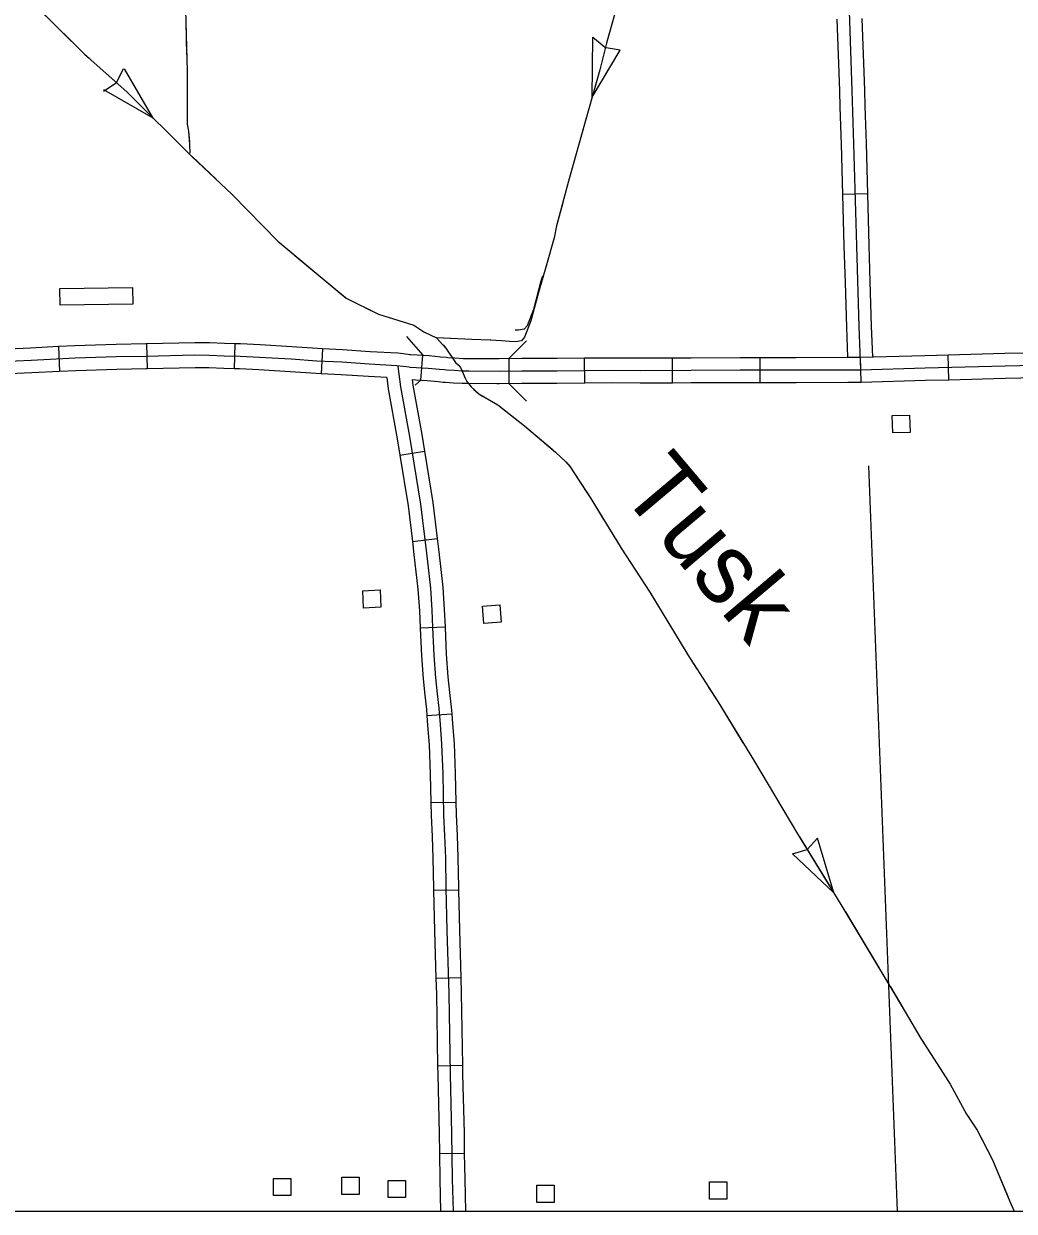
# Model space of a CAD drawing. Extents: x 1084508 to 1142749, y 1057638 to 1093403.
# Drawn here: x 1123186 to 1125057, y 1057640 to 1059883 of the extents above; entities that cross this region are included whole.
import ezdxf

# ---------------------------------------------------------------- set-up
doc = ezdxf.new("R2010")
doc.units = 0
for name, color, linetype in [('DSN_DRFT_Named-Boundary', 7, 'Continuous'), ('Level 32', 7, 'Continuous'), ('Level 38', 7, 'Continuous'), ('Level 43', 7, 'Continuous'), ('Level 45', 7, 'Continuous'), ('Level 5', 7, 'Continuous'), ('Level 56', 7, 'Continuous')]:
    doc.layers.add(name, color=color, linetype=linetype)

msp = doc.modelspace()

# ---------------------------------------------------------------- linework, layer by layer
at = {"layer": 'DSN_DRFT_Named-Boundary'}
msp.add_lwpolyline([(1084507.9, 1057640), (1142749.2, 1057640), (1142749.2, 1093403.4), (1084507.9, 1093403.4)], close=True, dxfattribs=at)
at = {"layer": 'Level 32'}
for p, q in [((1123251.4, 1059273.2), (1123253.7, 1059226.1)), ((1123417.6, 1059278.2), (1123418.8, 1059231.1)), ((1123584.4, 1059278.4), (1123583.3, 1059231.3)), ((1123750.5, 1059268.9), (1123748.1, 1059221.9)), ((1123939.1, 1059256.9), (1123935.6, 1059209.9)), ((1124102.6, 1059250.8), (1124102.4, 1059203.7)), ((1124246, 1059204.6), (1124245.6, 1059251.7)), ((1124411.7, 1059204.9), (1124411.4, 1059252)), ((1124577.3, 1059205.5), (1124577.3, 1059252.6)), ((1124767.8, 1059206), (1124766.5, 1059253.1)), ((1124933.4, 1059210.6), (1124932.2, 1059257.7)), ((1123896.5, 1059068.2), (1123943, 1059075.8)), ((1123920.1, 1058905.2), (1123966.9, 1058910.8)), ((1123934.8, 1058742), (1123981.9, 1058744)), ((1123947.7, 1058576.2), (1123994.6, 1058579.5)), ((1123955.1, 1058411.8), (1124002.2, 1058412.8)), ((1123960.2, 1058246.2), (1124007.3, 1058247.2)), ((1123964.6, 1058080.3), (1124011.7, 1058081.7)), ((1123967.8, 1057914.9), (1124014.9, 1057915.7)), ((1123971.2, 1057749.3), (1124018.2, 1057750))]:
    msp.add_line(p, q, dxfattribs=at)
for points in [[(1123251.4, 1059273.2), (1123198.9, 1059270.5), (1123113.5, 1059266.7)], [(1123417.6, 1059278.2), (1123416.3, 1059278.2), (1123360.3, 1059277.3), (1123282.3, 1059274.7), (1123251.4, 1059273.2)], [(1123584.4, 1059278.4), (1123565.3, 1059278.8), (1123536.8, 1059280.1), (1123509.2, 1059280.4), (1123417.6, 1059278.2)], [(1123750.5, 1059268.9), (1123741.1, 1059269.4), (1123692.4, 1059272.7), (1123632.7, 1059276.3), (1123595.5, 1059278.1), (1123584.4, 1059278.4)], [(1123917.1, 1059257.9), (1123892.8, 1059260.5), (1123840.1, 1059263.4), (1123788.4, 1059267), (1123750.5, 1059268.9)], [(1123914.6, 1059234.5), (1123890.9, 1059237), (1123838.6, 1059239.9), (1123787, 1059243.5), (1123739.7, 1059245.9), (1123690.9, 1059249.2), (1123631.4, 1059252.8), (1123594.7, 1059254.6), (1123564.5, 1059255.2), (1123536.1, 1059256.6), (1123509.4, 1059256.9), (1123416.8, 1059254.6), (1123360.9, 1059253.8), (1123283.3, 1059251.2), (1123200, 1059247), (1123114.1, 1059243.2)], [(1123915.5, 1059258), (1123929, 1059257.5), (1123951.6, 1059256.1), (1123973.4, 1059254), (1123983.8, 1059253.1), (1123987, 1059252.7), (1124000.5, 1059252), (1124015.8, 1059251), (1124027, 1059251), (1124080.3, 1059250.5)], [(1124080.3, 1059250.5), (1124083.8, 1059250.5), (1124126.7, 1059251.2), (1124193, 1059251.2), (1124245.6, 1059251.7)], [(1124245.6, 1059251.7), (1124297.3, 1059252.2), (1124350.8, 1059251.7), (1124411.4, 1059252)], [(1124411.4, 1059252), (1124446.7, 1059252.2), (1124539.3, 1059252.6), (1124577.3, 1059252.6)], [(1124577.3, 1059252.6), (1124644.9, 1059252.6), (1124742.9, 1059253)], [(1124742.9, 1059253), (1124766.5, 1059253.1)], [(1124766.5, 1059253.1), (1124888.3, 1059256.5), (1124932.2, 1059257.7)], [(1124767.2, 1059229.6), (1124889, 1059233), (1125039.8, 1059237), (1125235.9, 1059241), (1125407.8, 1059244.8), (1125614.1, 1059248)], [(1124932.2, 1059257.7), (1125039.2, 1059260.5), (1125098, 1059261.7)], [(1123253.7, 1059226.1), (1123201.1, 1059223.5), (1123115.2, 1059219.7)], [(1123418.8, 1059231.1), (1123417.2, 1059231.1), (1123361.5, 1059230.2), (1123284.3, 1059227.7), (1123253.7, 1059226.1)], [(1123583.3, 1059231.3), (1123563.7, 1059231.7), (1123535.4, 1059233), (1123509.5, 1059233.3), (1123418.8, 1059231.1)], [(1123748.1, 1059221.9), (1123738.3, 1059222.4), (1123689.4, 1059225.7), (1123630.1, 1059229.3), (1123593.8, 1059231.1), (1123583.3, 1059231.3)], [(1123871.6, 1059214.5), (1123837.1, 1059216.4), (1123785.5, 1059220), (1123748.1, 1059221.9)], [(1123892.7, 1059235.4), (1123897.5, 1059196.9), (1123914.7, 1059103.2), (1123935.4, 1058975.7), (1123946.5, 1058882.9), (1123954.1, 1058816.9), (1123956.9, 1058775.3), (1123958.4, 1058742.5), (1123960.6, 1058690.6), (1123963.8, 1058647.5), (1123967, 1058617.2), (1123970.3, 1058590.1), (1123972.5, 1058559.1), (1123975.3, 1058522.3), (1123977.5, 1058466.3), (1123979.2, 1058388.3), (1123981.1, 1058349), (1123982.6, 1058307.5), (1123983.6, 1058250.8), (1123985.5, 1058170.3), (1123989.1, 1058051.1), (1123991.6, 1057898.8), (1123994.1, 1057787.2), (1123995.5, 1057700.5), (1123996.9, 1057640)], [(1123914.6, 1059234.5), (1123927.8, 1059234), (1123949.8, 1059232.6), (1123971.3, 1059230.6), (1123981.1, 1059229.7), (1123984.8, 1059229.2), (1123999.2, 1059228.5), (1124015, 1059227.5), (1124026.8, 1059227.4), (1124083.9, 1059227), (1124126.9, 1059227.7), (1124193.1, 1059227.7), (1124297.3, 1059228.7), (1124350.8, 1059228.2), (1124446.8, 1059228.7), (1124539.3, 1059229.1), (1124645, 1059229), (1124767.2, 1059229.6)], [(1123871.6, 1059214.5), (1123874.2, 1059193.3), (1123891.5, 1059099.2), (1123896.5, 1059068.2)], [(1123919.5, 1059210.8), (1123926.7, 1059210.5), (1123948, 1059209.1), (1123969.1, 1059207.2), (1123978.4, 1059206.3), (1123982.5, 1059205.8), (1123997.9, 1059205), (1124014.3, 1059204), (1124026.7, 1059203.9), (1124079.9, 1059203.5)], [(1123919.5, 1059210.8), (1123920.8, 1059200.5), (1123937.9, 1059107.2), (1123943, 1059075.8)], [(1124079.9, 1059203.5), (1124083.9, 1059203.4), (1124127.1, 1059204.1), (1124193.2, 1059204.1), (1124246, 1059204.6)], [(1124246, 1059204.6), (1124297.3, 1059205.1), (1124350.7, 1059204.6), (1124411.7, 1059204.9)], [(1124411.7, 1059204.9), (1124446.9, 1059205.1), (1124539.4, 1059205.5), (1124577.3, 1059205.5)], [(1124577.3, 1059205.5), (1124645, 1059205.5), (1124743.1, 1059205.9)], [(1124743.1, 1059205.9), (1124767.8, 1059206)], [(1124767.8, 1059206), (1124889.6, 1059209.5), (1124933.4, 1059210.6)], [(1124933.4, 1059210.6), (1125040.3, 1059213.5), (1125099, 1059214.7)], [(1123896.5, 1059068.2), (1123912.1, 1058972.4), (1123920.1, 1058905.2)], [(1123943, 1059075.8), (1123958.7, 1058979), (1123966.9, 1058910.8)], [(1123966.9, 1058910.8), (1123969.9, 1058885.7), (1123977.5, 1058819), (1123980.4, 1058776.7), (1123981.9, 1058744)], [(1123920.1, 1058905.2), (1123923.1, 1058880.2), (1123930.6, 1058814.7), (1123933.4, 1058774), (1123934.8, 1058742)], [(1123934.8, 1058742), (1123934.9, 1058741.5), (1123937.1, 1058689.2), (1123940.4, 1058645.4), (1123943.7, 1058614.6), (1123946.9, 1058587.9), (1123947.7, 1058576.2)], [(1123981.9, 1058744), (1123981.9, 1058743.5), (1123984.1, 1058692), (1123987.2, 1058649.7), (1123990.4, 1058619.9), (1123993.7, 1058592.4), (1123994.6, 1058579.5)], [(1123947.7, 1058576.2), (1123949, 1058557.3), (1123951.8, 1058520.9), (1123954, 1058465.6), (1123955.1, 1058411.8)], [(1123994.6, 1058579.5), (1123995.9, 1058560.8), (1123998.9, 1058523.6), (1124001, 1058467), (1124002.2, 1058412.8)], [(1123955.1, 1058411.8), (1123955.6, 1058387.5), (1123957.6, 1058348), (1123959, 1058306.8), (1123960.1, 1058250.3), (1123960.2, 1058246.2)], [(1124002.2, 1058412.8), (1124002.7, 1058389.2), (1124004.6, 1058350), (1124006.1, 1058308.1), (1124007.2, 1058251.3), (1124007.3, 1058247.2)], [(1123960.2, 1058246.2), (1123961.9, 1058169.6), (1123964.6, 1058080.3)], [(1124007.3, 1058247.2), (1124009, 1058170.9), (1124011.7, 1058081.7)], [(1123964.6, 1058080.3), (1123965.5, 1058050.6), (1123967.8, 1057914.9)], [(1124011.7, 1058081.7), (1124012.6, 1058051.7), (1124014.9, 1057915.7)], [(1123967.8, 1057914.9), (1123968.1, 1057898.3), (1123970.6, 1057786.8), (1123971.2, 1057749.3)], [(1124014.9, 1057915.7), (1124015.1, 1057899.2), (1124017.7, 1057787.7), (1124018.2, 1057750)], [(1123971.2, 1057749.3), (1123971.9, 1057700), (1123973.3, 1057640)], [(1124018.2, 1057750), (1124019, 1057700.9), (1124020.4, 1057640)]]:
    msp.add_lwpolyline(points, dxfattribs=at)
at = {"layer": 'Level 38'}
for points in [[(1123908.9, 1059292.4), (1123939.6, 1059256.8)], [(1124102.6, 1059250.8), (1124136, 1059284)], [(1123936.2, 1059209.8), (1123925.4, 1059200.5)], [(1124135.6, 1059170.3), (1124102.5, 1059203.7)]]:
    msp.add_lwpolyline(points, dxfattribs=at)
at = {"layer": 'Level 43'}
for p, q in [((1124259.8, 1059744.4), (1124261.1, 1059857.6)), ((1124261.1, 1059857.6), (1124285.8, 1059837.5)), ((1124259.8, 1059744.4), (1124312.4, 1059833.1)), ((1124312.4, 1059833.1), (1124286.2, 1059837.3)), ((1123373.9, 1059797.5), (1123361.1, 1059771.9)), ((1123430.6, 1059704.8), (1123376.3, 1059797.9)), ((1123336.8, 1059755.9), (1123360.8, 1059771.6)), ((1123430.6, 1059704.8), (1123337, 1059758.2)), ((1124685.8, 1058344.5), (1124666.1, 1058323.6)), ((1124716.5, 1058241.2), (1124685.8, 1058344.5)), ((1124638.3, 1058315.3), (1124665.8, 1058323.4)), ((1124716.5, 1058241.2), (1124638.3, 1058315.3))]:
    msp.add_line(p, q, dxfattribs=at)
for points in [[(1123460.9, 1060881.1), (1123466, 1060728.5), (1123468.9, 1060647.5), (1123475.1, 1060496.4), (1123478.8, 1060404.4), (1123483.9, 1060264.9), (1123486.8, 1060185.7), (1123489.3, 1060041.5), (1123490.4, 1059957.2), (1123493.7, 1059815.2), (1123494.5, 1059794), (1123494.8, 1059708.3), (1123494.8, 1059693.3), (1123497.4, 1059679.8), (1123499.2, 1059654.6), (1123499.9, 1059638.5)], [(1124329.6, 1059999.2), (1124286.9, 1059846.4), (1124274.4, 1059796.2), (1124239.8, 1059673.3), (1124215.1, 1059585.9), (1124192.7, 1059501.1), (1124188, 1059478.3), (1124173.5, 1059427.3), (1124158.3, 1059375.2), (1124144.2, 1059321.9), (1124132.1, 1059290.7), (1124126.1, 1059284.3), (1124115.8, 1059282.3), (1124103.9, 1059282.8), (1124088.6, 1059284.3), (1124067.3, 1059285.3), (1124032.7, 1059286.3), (1123965.9, 1059289.6)], [(1123203.9, 1059921.1), (1123301.4, 1059824.8), (1123381.3, 1059753.6), (1123503.7, 1059632.4), (1123579.9, 1059560.5), (1123666.1, 1059472.4), (1123795.3, 1059364.6), (1123855.9, 1059334.3), (1123922.9, 1059313.6), (1123942, 1059300.8), (1123965.9, 1059289.6), (1123983.5, 1059270.5), (1124001.5, 1059243.1), (1124006.5, 1059238.7), (1124010.9, 1059233.7), (1124015.9, 1059222.5), (1124019.7, 1059213.7), (1124022.8, 1059207.5), (1124030.9, 1059196.9), (1124045.9, 1059183.7), (1124081.5, 1059163.1), (1124132.1, 1059123.8), (1124190.8, 1059073.8), (1124210.2, 1059055.6), (1124218.3, 1059046.3), (1124257, 1058986.3), (1124314.5, 1058892.6), (1124368.8, 1058809.4), (1124440.6, 1058690.7), (1124496.9, 1058602.6), (1124564.3, 1058492.6), (1124648, 1058352.7), (1124729.8, 1058219.6), (1124820.4, 1058068.4), (1124851, 1058016.5), (1124881, 1057966.5), (1124917.2, 1057909.6), (1124936, 1057880.3), (1124967.2, 1057823.4), (1124987.2, 1057793.4), (1125015.9, 1057737.2), (1125049, 1057658.4), (1125057.1, 1057640)], [(1123220.5, 1059904.7), (1123301.4, 1059824.8), (1123309.3, 1059817.7)], [(1123492.1, 1059887.3), (1123493.5, 1059825.1)], [(1124292, 1059864.5), (1124286.9, 1059846.4), (1124274.4, 1059796.2), (1124259.8, 1059744.4)], [(1123340.3, 1059790.2), (1123381.3, 1059753.6), (1123430.6, 1059704.8)], [(1123494.5, 1059783.7), (1123494.8, 1059708.3), (1123494.8, 1059693.3), (1123497.4, 1059679.8), (1123498.8, 1059659.7)], [(1124248.6, 1059704.5), (1124239.8, 1059673.3), (1124215.1, 1059585.9), (1124214.8, 1059584.9)], [(1123460, 1059675.7), (1123503.7, 1059632.4), (1123504.2, 1059632)], [(1123504.2, 1059632), (1123549.4, 1059589.3)], [(1123579.6, 1059560.9), (1123579.9, 1059560.5), (1123666.1, 1059472.4), (1123666.5, 1059472.1)], [(1124204.2, 1059544.8), (1124192.7, 1059501.1), (1124188, 1059478.3), (1124173.5, 1059427.3), (1124172.8, 1059424.6)], [(1123698.3, 1059445.5), (1123793.8, 1059365.9)], [(1124166, 1059406.4), (1124163.1, 1059396.7), (1124149, 1059343.5), (1124136.9, 1059312.3), (1124131, 1059305.9), (1124120.6, 1059303.9), (1124114.3, 1059304.2)], [(1123830.6, 1059347), (1123855.9, 1059334.3), (1123922.9, 1059313.6), (1123942, 1059300.8), (1123944.6, 1059299.6)], [(1124006, 1059287.6), (1123965.9, 1059289.6)], [(1123978, 1059276.4), (1123983.5, 1059270.5), (1123987.3, 1059264.7)], [(1124068.1, 1059285.3), (1124067.3, 1059285.3), (1124032.7, 1059286.3), (1124006, 1059287.6)], [(1124035.3, 1059193), (1124045.9, 1059183.7), (1124052.8, 1059179.7)], [(1124088, 1059158), (1124132.1, 1059123.8), (1124184.2, 1059079.3)], [(1124214.3, 1059050.9), (1124218.3, 1059046.3), (1124248.7, 1058999.2)], [(1124248.7, 1058999.2), (1124257, 1058986.3), (1124281.5, 1058946.4)], [(1124303.1, 1058911.1), (1124314.5, 1058892.6), (1124368.8, 1058809.4), (1124370.5, 1058806.6)], [(1124392, 1058771.2), (1124440.6, 1058690.7), (1124456.9, 1058665.2)], [(1124479.2, 1058630.3), (1124496.9, 1058602.6), (1124544.7, 1058524.6)], [(1124566.3, 1058489.3), (1124630.1, 1058382.6)], [(1124651.4, 1058347.1), (1124716.5, 1058241.2)], [(1124738.1, 1058205.8), (1124770, 1058152.5)], [(1124770, 1058152.5), (1124801.9, 1058099.2)], [(1124823.2, 1058063.6), (1124851, 1058016.5), (1124881, 1057966.5), (1124887, 1057957)], [(1124909.3, 1057922), (1124917.2, 1057909.6), (1124936, 1057880.3), (1124967.2, 1057823.4), (1124972.7, 1057815.2)], [(1124994.1, 1057779.8), (1125015.9, 1057737.2), (1125045.5, 1057666.7)]]:
    msp.add_lwpolyline(points, dxfattribs=at)
at = {"layer": 'Level 45'}
msp.add_line((1124780.5, 1059561.5), (1124733.4, 1059560.2), dxfattribs=at)
for points in [[(1124767.2, 1059229.6), (1124764.2, 1059310.9), (1124759.6, 1059463.4), (1124754.3, 1059656.3), (1124751, 1059756.9), (1124744, 1059963.4), (1124741.5, 1060073.7), (1124735.9, 1060232.1), (1124729.9, 1060441.1), (1124725.8, 1060562.2), (1124723.3, 1060661.5), (1124718.9, 1060807.2), (1124716.7, 1060904)], [(1124728.5, 1059725.7), (1124727.5, 1059756.2), (1124722.9, 1059891.4)], [(1124775.6, 1059727.3), (1124774.6, 1059757.7), (1124770, 1059893)], [(1124733.4, 1059560.2), (1124730.8, 1059655.6), (1124728.5, 1059725.7)], [(1124780.5, 1059561.5), (1124777.9, 1059657), (1124775.6, 1059727.3)], [(1124738.1, 1059394.5), (1124736, 1059462.7), (1124733.4, 1059560.2)], [(1124785.2, 1059395.9), (1124783.1, 1059464.1), (1124780.5, 1059561.5)], [(1124742.7, 1059253), (1124740.6, 1059310.1), (1124738.1, 1059394.5)], [(1124789.8, 1059253.8), (1124787.7, 1059311.7), (1124785.2, 1059395.9)]]:
    msp.add_lwpolyline(points, dxfattribs=at)
at = {"layer": 'Level 5'}
msp.add_line((1124781.7, 1059048), (1124835.9, 1057640), dxfattribs=at)
at = {"layer": 'Level 56'}
for points in [[(1123254.4, 1059351.2), (1123253.8, 1059382.6), (1123391.1, 1059385), (1123391.7, 1059353.6)], [(1124827.6, 1059110.3), (1124826.7, 1059143), (1124859.5, 1059143.8), (1124860.3, 1059111.2)], [(1123827.8, 1058779.4), (1123826.4, 1058812.1), (1123859.1, 1058813.5), (1123860.5, 1058780.8)], [(1124054.9, 1058750.3), (1124052.4, 1058782.8), (1124085.1, 1058785.4), (1124087.6, 1058752.8)], [(1123658, 1057669.5), (1123658, 1057702.2), (1123690.8, 1057702.2), (1123690.8, 1057669.5)], [(1123786.9, 1057671.6), (1123786.9, 1057704.2), (1123819.7, 1057704.2), (1123819.7, 1057671.6)], [(1123874.4, 1057665.7), (1123874.4, 1057698.4), (1123907.2, 1057698.4), (1123907.2, 1057665.7)], [(1124155.4, 1057656.4), (1124155.4, 1057689.1), (1124188.2, 1057689.1), (1124188.2, 1057656.4)], [(1124481.5, 1057662.9), (1124481.5, 1057695.6), (1124514.3, 1057695.6), (1124514.3, 1057662.9)]]:
    msp.add_lwpolyline(points, close=True, dxfattribs=at)

# ---------------------------------------------------------------- texts
at = {"layer": 'Level 43'}
msp.add_text('Tusk', height=132.58, rotation=310.1274, dxfattribs=at).set_placement((1124309.6, 1058999.5))

doc.saveas('drawing.dxf')
